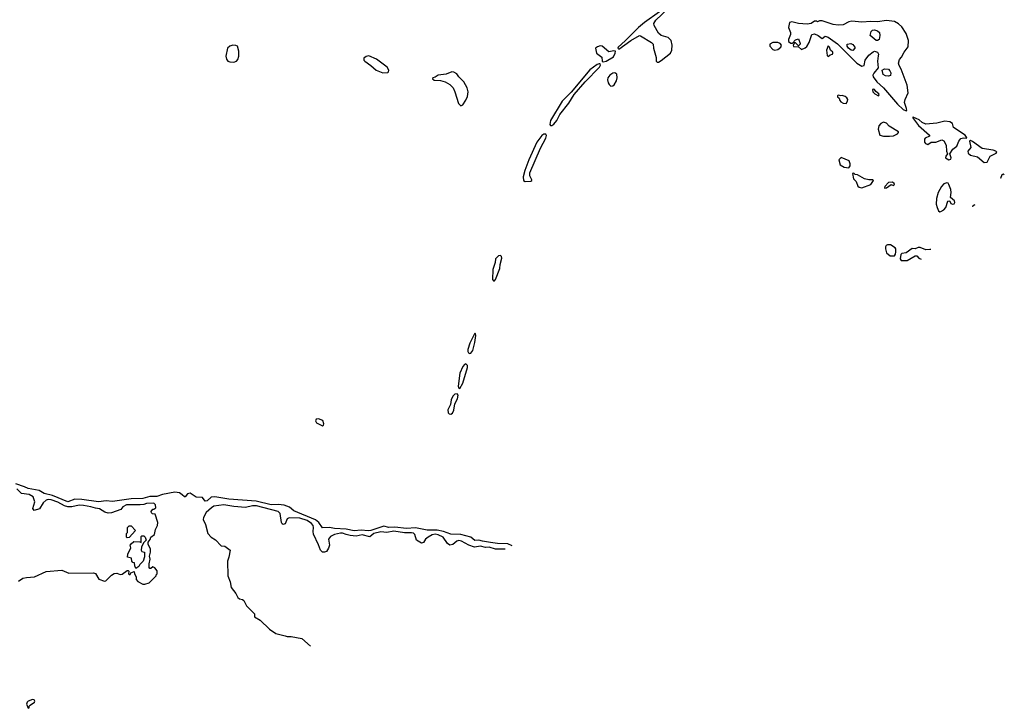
# Model space of a CAD drawing. Extents: x 2029662 to 2246637, y 225654 to 401419.
# Tile 290 of 349: x 2216878 to 2226848, y 234294 to 241264. Entities that reach past the tile are written whole.
import ezdxf

# ---------------------------------------------------------------- set-up
doc = ezdxf.new("R2010")
doc.units = 0

msp = doc.modelspace()

# ---------------------------------------------------------------- linework, layer by layer
at = {"layer": '0CON20XD'}
for points in [[(2223356, 241344), (2223204.2, 241235.8), (2223145, 241186.7), (2223008.9, 241051.1), (2222937.5, 240985), (2222936, 240975), (2222945, 240966), (2223065, 241054.4), (2223155, 241103.3), (2223165, 241102.5), (2223274.1, 241034.1), (2223291.2, 241015), (2223296.2, 240975), (2223323, 240883), (2223323.3, 240845), (2223333.9, 240833.9), (2223345, 240833.3)], [(2223345, 240833.3), (2223375, 240850), (2223468, 240925), (2223482, 240955), (2223485.8, 241005), (2223475, 241053.3), (2223444.3, 241084.3), (2223375, 241106), (2223347, 241127), (2223301.2, 241205), (2223298, 241225), (2223318.8, 241261.2), (2223443.9, 241376.1)], [(2225855, 240342.5), (2225860, 240345), (2225858.1, 240365), (2225836, 240425), (2225842.7, 240457.3), (2225873.6, 240523.6), (2225865, 240600), (2225805, 240762.5), (2225781.9, 240801.9), (2225777.1, 240825), (2225787.5, 240862.5), (2225808, 240885), (2225834.2, 240935), (2225875, 240991.2), (2225876.7, 241055), (2225855.5, 241125), (2225811.1, 241191.1), (2225775, 241222.9), (2225734.5, 241244.5), (2225655, 241256.7), (2225565, 241241.4), (2225495, 241245.7), (2225405, 241238.6), (2225305, 241249.4), (2225275, 241241.4), (2225217, 241213), (2225165, 241210), (2225113.9, 241216.1), (2225005, 241252.5), (2224978.3, 241251.7), (2224955, 241242.5), (2224945, 241250), (2224925, 241250), (2224892.5, 241225), (2224852, 241218), (2224765, 241225.5), (2224695, 241241.1), (2224673.8, 241235), (2224664, 241185), (2224682.5, 241135), (2224682.5, 241115), (2224662.5, 241065), (2224663, 241043), (2224685, 241027.5), (2224701.7, 241028.3), (2224735, 241060), (2224765, 241070), (2224780, 241025), (2224780, 241015), (2224765, 241000), (2224735, 241030), (2224725, 241030), (2224710, 241005), (2224713, 240993), (2224765, 240990), (2224795, 240963.3), (2224830.7, 240979.3), (2224847.3, 240992.7), (2224871.2, 241035), (2224900, 241115), (2224925, 241122.5), (2224962.5, 241105), (2225005, 241073.3), (2225032.5, 241097.5), (2225065, 241086.2), (2225158.9, 241018.9), (2225354.6, 240824.7), (2225405, 240794), (2225428.8, 240801.2), (2225440, 240855), (2225476.1, 240903.9), (2225519.3, 240940.7), (2225535, 240946.2), (2225565, 240936.7), (2225573.8, 240915), (2225572, 240898), (2225563.3, 240845), (2225571.7, 240778.3), (2225526.4, 240723.6), (2225518, 240702), (2225520, 240685), (2225556.6, 240636.6), (2225623.1, 240575), (2225767.7, 240407.7), (2225825, 240355.8), (2225855, 240342.5)], [(2225565, 241052.5), (2225550, 241055), (2225490, 241105), (2225500, 241145), (2225515, 241160), (2225535, 241163.3), (2225565, 241153.3), (2225583.6, 241133.6), (2225586.7, 241105), (2225580, 241065), (2225565, 241052.5)], [(2219045, 240834), (2219074.1, 240845.9), (2219087.7, 240862.3), (2219095.9, 240894.1), (2219097.1, 240945), (2219083.3, 240995), (2219065, 241004), (2219035, 241006), (2219005, 240996.7), (2218982.7, 240977.3), (2218964.2, 240894.2), (2218972, 240865), (2218985.9, 240845.9), (2219005, 240836.2), (2219045, 240834)], [(2222785, 240836.7), (2222815, 240844.2), (2222891.2, 240888.8), (2222909.2, 240925), (2222910, 240945), (2222895, 240950.8), (2222845, 240940), (2222775, 240997.5), (2222755, 241000.8), (2222728.8, 240991.2), (2222710, 240975), (2222717.5, 240925), (2222773.8, 240883.8), (2222776.2, 240846.2), (2222785, 240836.7)], [(2224525, 240956.7), (2224555, 240962.5), (2224586.7, 240985), (2224592.5, 241005), (2224580, 241025), (2224555, 241032.5), (2224505, 241033.3), (2224473.3, 241015), (2224473.3, 240995), (2224505, 240963.8), (2224525, 240956.7)], [(2225065, 240892.5), (2225085, 240910), (2225107.5, 240915), (2225112.5, 240925), (2225110, 240935), (2225087.5, 240955), (2225077.5, 240985), (2225065, 241000), (2225046.2, 240955), (2225053.1, 240903.1), (2225065, 240892.5)], [(2225315, 240953.3), (2225297.5, 240955), (2225270.8, 240975), (2225256.2, 240995), (2225257.5, 241015), (2225295, 241023.8), (2225313.9, 241013.9), (2225333.3, 240985), (2225333.3, 240975), (2225315, 240953.3)], [(2220555, 240727.7), (2220605, 240730.9), (2220613.6, 240736.4), (2220616.4, 240755), (2220599.5, 240785), (2220492.5, 240865), (2220413.1, 240896.9), (2220385, 240892), (2220362.5, 240875), (2220363.3, 240855), (2220373.3, 240845), (2220435, 240802), (2220488.8, 240755), (2220555, 240727.7)], [(2222265, 240192.1), (2222285, 240205.5), (2222317.3, 240245), (2222347.1, 240305), (2222439.5, 240420.5), (2222491.9, 240508.1), (2222603, 240637), (2222748.6, 240785), (2222758.8, 240805), (2222756, 240816), (2222745, 240818), (2222725, 240809.4), (2222652, 240758), (2222460.4, 240529.5), (2222369.9, 240440.1), (2222253.8, 240245), (2222245.5, 240205), (2222253.2, 240193.2), (2222265, 240192.1)], [(2221345, 240393.3), (2221365, 240403.3), (2221395, 240448.8), (2221412.8, 240487.2), (2221417.8, 240535), (2221407.8, 240575), (2221373.5, 240635), (2221323.1, 240685), (2221304.4, 240715), (2221275, 240732.7), (2221255, 240735.4), (2221197.9, 240712.1), (2221115, 240701.4), (2221085, 240681.2), (2221062.5, 240675), (2221057.5, 240665), (2221075, 240652.5), (2221138.3, 240648.3), (2221185, 240636.7), (2221235, 240608.8), (2221265.8, 240575), (2221285, 240533.3), (2221320, 240415), (2221345, 240393.3)], [(2222865, 240592.5), (2222885, 240593.3), (2222898, 240605), (2222920, 240645), (2222929.2, 240675), (2222923.8, 240713.8), (2222905, 240726.7), (2222885, 240723.3), (2222855, 240703.3), (2222834.3, 240675.7), (2222828.8, 240655), (2222836.1, 240626.1), (2222848.3, 240608.3), (2222865, 240592.5)], [(2225675, 240693.3), (2225645, 240697.5), (2225620.7, 240710.7), (2225610, 240755), (2225635, 240767.5), (2225675, 240762.5), (2225688.3, 240748.3), (2225697.5, 240725), (2225695, 240700), (2225675, 240693.3)], [(2225245, 240417.5), (2225261.7, 240438.3), (2225262.5, 240455), (2225253, 240473), (2225235, 240486.7), (2225206.4, 240496.4), (2225193.3, 240493.3), (2225165, 240500), (2225160, 240495), (2225160, 240485), (2225175, 240470), (2225181.2, 240445), (2225192.3, 240432.3), (2225215, 240420), (2225245, 240417.5)], [(2225575, 240493.8), (2225582.5, 240505), (2225576.7, 240515), (2225547.5, 240537.5), (2225535, 240557.5), (2225525, 240562.5), (2225515, 240557.5), (2225517.5, 240535), (2225537.5, 240515), (2225575, 240493.8)], [(2225685, 240083.8), (2225725, 240087.5), (2225765, 240107.5), (2225777, 240123), (2225775, 240130), (2225682.5, 240185), (2225655.9, 240215.9), (2225625, 240226.7), (2225596.4, 240213.6), (2225578.3, 240191.7), (2225570, 240155), (2225587, 240097), (2225623.9, 240083.9), (2225685, 240083.8)], [(2226285, 239846.2), (2226305, 239852.5), (2226310, 239865), (2226297.5, 239905), (2226327.5, 239955), (2226366.1, 239983.9), (2226389.2, 240035), (2226409.4, 240060.6), (2226435, 240069.4), (2226467.5, 240065), (2226466.7, 240075), (2226450, 240095), (2226335, 240173.3), (2226322, 240215), (2226295, 240230.6), (2226245, 240237.1), (2226165, 240216.7), (2226055, 240205.5), (2226015.6, 240225), (2225985, 240252.2), (2225925, 240277.5), (2225920, 240275), (2225979.4, 240195), (2226090, 240095), (2226090, 240085), (2226047.5, 240065), (2226040, 240055), (2226041.2, 240025), (2226050.4, 240010.4), (2226075, 240002.5), (2226105.9, 240024.1), (2226155, 240024), (2226215, 240046.7), (2226235, 240037.5), (2226260, 239995), (2226262.5, 239935), (2226272.5, 239905), (2226256.4, 239883.6), (2226253.8, 239865), (2226285, 239846.2)], [(2221995.4, 239625.4), (2222055, 239631.3), (2222064.2, 239635), (2222065.4, 239645), (2222042.8, 239682.8), (2222045, 239714.3), (2222151.8, 239965), (2222205.9, 240065), (2222212, 240092), (2222205, 240106.7), (2222185, 240105.4), (2222165, 240092.3), (2222115.3, 240025), (2222033.4, 239846.6), (2221992.5, 239737.5), (2221977, 239675), (2221979.4, 239635), (2221995.4, 239625.4)], [(2226645, 239820), (2226675, 239823.3), (2226705, 239882.5), (2226766.7, 239915), (2226773.8, 239925), (2226763.8, 239935), (2226735.3, 239945.3), (2226625, 239960), (2226525, 240033.1), (2226505, 240040), (2226494.3, 240035.7), (2226508, 239972), (2226480, 239935), (2226482.7, 239912.7), (2226504.1, 239894.1), (2226575, 239876.7), (2226645, 239820)], [(2225275, 239763.3), (2225286.4, 239783.6), (2225287.5, 239805), (2225276.1, 239836.1), (2225195, 239870), (2225172.5, 239845), (2225187.5, 239795), (2225225, 239772.5), (2225275, 239763.3)], [(2225405, 239563.3), (2225495, 239597.5), (2225522.5, 239635), (2225517.5, 239645), (2225475, 239642.5), (2225433, 239653), (2225360, 239695), (2225338.3, 239698.3), (2225325, 239710), (2225311.7, 239708.3), (2225322.5, 239655), (2225347, 239627), (2225365, 239580), (2225378.3, 239568.3), (2225405, 239563.3)], [(2226848, 239695.7), (2226835, 239700), (2226823.3, 239695), (2226808.3, 239658.3), (2226809.9, 239656.9)], [(2225635, 239560), (2225655, 239562.5), (2225703, 239597), (2225725, 239586.7), (2225730.7, 239589.3), (2225736.7, 239595), (2225732.5, 239605), (2225715, 239620), (2225675, 239616.2), (2225636.7, 239575), (2225635, 239560)], [(2226195, 239320), (2226205, 239322.5), (2226235, 239340), (2226256.1, 239363.9), (2226275, 239427.5), (2226285, 239432.5), (2226295, 239427.5), (2226306.7, 239405), (2226325, 239396), (2226338.9, 239401.1), (2226346.2, 239415), (2226342, 239432), (2226303.3, 239465), (2226310, 239515), (2226306.2, 239545), (2226286.1, 239596.1), (2226278, 239608), (2226265, 239613.3), (2226236.4, 239603.6), (2226212.5, 239575), (2226176.7, 239515), (2226160, 239455), (2226156.4, 239396.4), (2226166.7, 239365), (2226180.7, 239330.7), (2226195, 239320)], [(2226548.9, 239391.5), (2226541.7, 239388.3), (2226526.7, 239375), (2226527.2, 239369.5)], [(2225692.7, 238872.7), (2225735, 238873.8), (2225747.7, 238892.3), (2225751.2, 238915), (2225748, 238945), (2225741.2, 238955), (2225695, 238986.2), (2225665, 238986.7), (2225650.7, 238979.3), (2225643.6, 238966.4), (2225643.6, 238946.4), (2225656.7, 238905), (2225692.7, 238872.7)], [(2226104, 238939.2), (2226095, 238936.9), (2226055, 238936.5), (2225995, 238960), (2225975, 238958.5), (2225945, 238945.7), (2225915, 238949.2), (2225855, 238905.4), (2225810.9, 238899.1), (2225800.8, 238889.2), (2225792.2, 238845), (2225805, 238828.1), (2225865, 238825.5), (2225945, 238872.5), (2225963, 238873), (2225981.2, 238851.2), (2226005.2, 238838.8)], [(2221685, 238620), (2221697, 238635), (2221741.2, 238745), (2221744.4, 238785), (2221761.5, 238851.5), (2221757.6, 238867.6), (2221745, 238876.8), (2221725, 238872.5), (2221697.1, 238845), (2221692.2, 238805), (2221670.2, 238735), (2221665.3, 238635.3), (2221675, 238621.2), (2221685, 238620)], [(2221435, 237885.3), (2221445, 237889.1), (2221465, 237916.7), (2221487.7, 237997.7), (2221498, 238068), (2221495, 238084), (2221485, 238090), (2221435, 237990.5), (2221415.6, 237925), (2221414.8, 237904.8), (2221421.3, 237891.3), (2221435, 237885.3)], [(2221335, 237530.6), (2221363.8, 237583.8), (2221411.6, 237745), (2221412.9, 237765), (2221395, 237779.7), (2221381.3, 237775), (2221365.2, 237755), (2221333.4, 237686.6), (2221319.2, 237555), (2221323.3, 237533.3), (2221335, 237530.6)], [(2221245, 237270.5), (2221258.9, 237281.1), (2221275, 237312.9), (2221283, 237377), (2221311, 237425), (2221317, 237465), (2221307, 237477), (2221285, 237475.3), (2221264.4, 237455), (2221247.3, 237415), (2221239.1, 237370.9), (2221214.6, 237315), (2221214.9, 237284.9), (2221225, 237274.8), (2221245, 237270.5)], [(2219945, 237152.9), (2219955, 237161.2), (2219958.5, 237175), (2219946, 237206), (2219905, 237224.5), (2219880.3, 237219.7), (2219874.4, 237205), (2219883.4, 237183.4), (2219945, 237152.9)], [(2221864.6, 235939.1), (2221819.6, 235959.6), (2221715, 235963.1), (2221644.1, 235974.1), (2221565, 235984.5), (2221525.8, 235995.8), (2221485, 235992.8), (2221445, 236025.6), (2221344.7, 236054.7), (2221245, 236058), (2221168.2, 236085), (2221105, 236097.8), (2221005, 236097.3), (2220885, 236119.8), (2220795, 236113.6), (2220677.6, 236127.6), (2220615, 236123.1), (2220565, 236138.6), (2220435, 236094.1), (2220405, 236089.6), (2220335, 236096.1), (2220265, 236091), (2220185, 236108.5), (2220067, 236113), (2220015, 236123.6), (2219945, 236119.5), (2219906.4, 236176.4), (2219873.1, 236203.1), (2219655, 236293.2), (2219609.7, 236329.7), (2219555, 236351), (2219495, 236357.8), (2219425.4, 236354.6), (2219270.8, 236390.8), (2218995, 236410.2), (2218855, 236435.5), (2218815, 236431.8), (2218777.8, 236395), (2218755, 236390), (2218727.7, 236427.7), (2218665, 236430), (2218605, 236471.3), (2218575.9, 236464.1), (2218555, 236434.5), (2218545, 236433.3), (2218523.7, 236453.7), (2218495, 236473.9), (2218449.3, 236480.7), (2218325, 236457.8), (2218265, 236439.1), (2218195, 236436.6), (2218125, 236418), (2218005, 236415.5), (2217817.9, 236387.9), (2217755, 236393.7), (2217675, 236384.8), (2217507.7, 236407.7), (2217435, 236409.6), (2217365, 236385.2), (2217208.8, 236448.8), (2217125, 236469.7), (2217075, 236498.4), (2216965, 236518.7), (2216925, 236536.2), (2216838.9, 236565)], [(2216865, 235580), (2216908.3, 235611.7), (2216948.3, 235618.3), (2217026.4, 235623.6), (2217145, 235677.5), (2217305, 235692.5), (2217375, 235662.5), (2217626.4, 235666.4), (2217645, 235657.5), (2217680.7, 235600.7), (2217735, 235580), (2217750, 235585), (2217807, 235643), (2217835, 235657.5), (2217861.7, 235661.7), (2217895, 235647.5), (2217915, 235653.3), (2217965, 235690), (2217975, 235690), (2217981.7, 235681.7), (2217980, 235655), (2217985, 235650), (2217995, 235650), (2218003, 235667), (2218038.3, 235678.3), (2218040, 235655), (2218057.5, 235625), (2218058.3, 235598.3), (2218075, 235577.5), (2218125, 235550), (2218145, 235550), (2218190, 235565), (2218260, 235635), (2218260, 235645), (2218270, 235655), (2218270, 235685), (2218246.4, 235716.4), (2218227, 235727), (2218205, 235710), (2218195, 235710), (2218188.3, 235718.3), (2218187.5, 235755), (2218198.8, 235805), (2218192.5, 235835), (2218202.5, 235875), (2218202.5, 235905), (2218177.5, 235955), (2218177.5, 235975), (2218198.3, 236001.7), (2218206.7, 236025), (2218243.3, 236055), (2218253.3, 236105), (2218273.8, 236145), (2218275.9, 236174.1), (2218248.3, 236258.3), (2218223, 236263), (2218211.7, 236271.7), (2218207.5, 236285), (2218225, 236310), (2218235, 236310), (2218257.5, 236325), (2218253.3, 236355), (2218235, 236368.9), (2218162.5, 236367.5), (2218133.2, 236356.8), (2218097, 236353), (2217960, 236355), (2217921.1, 236335), (2217903, 236307), (2217806.2, 236273.8), (2217775, 236268.9), (2217740.6, 236280.6), (2217685, 236314.6), (2217645, 236318.4), (2217599.2, 236335), (2217525, 236348.2), (2217480.2, 236349.8), (2217405, 236333), (2217365, 236331.9), (2217332, 236342), (2217265, 236379.7), (2217195, 236403.2), (2217165, 236406.6), (2217145, 236400.7), (2217116.4, 236375), (2217078, 236312), (2217025, 236296.9), (2217010.8, 236315), (2217030.3, 236385), (2217013.6, 236435), (2216975, 236459.6), (2216895, 236467), (2216847.9, 236515)], [(2221793.4, 235904.5), (2221695, 235906.3), (2221632.5, 235925), (2221595, 235921.5), (2221545, 235936.2), (2221484, 235924), (2221425, 235944.2), (2221350.6, 235985), (2221325, 235992.6), (2221302.7, 235987.3), (2221265, 235952.8), (2221235, 235946.3), (2221210.9, 235960.9), (2221165, 236025.6), (2221115, 236050.3), (2221085, 236057.6), (2221055, 236051.7), (2221012.6, 236027.4), (2220986.4, 236005), (2220966, 235974), (2220945, 235967.1), (2220895.2, 235995.2), (2220879.6, 236055), (2220866.5, 236066.5), (2220845, 236070.6), (2220775, 236069.7), (2220665, 236087.9), (2220595.2, 236074.8), (2220535, 236081.8), (2220465, 236062.8), (2220425, 236031), (2220345, 236050.7), (2220285, 236037.9), (2220225, 236042.3), (2220184.4, 236054.4), (2220145, 236067.3), (2220125, 236067), (2220065, 236052.1), (2220025, 236033), (2220005.2, 236005), (2220013.5, 235945), (2220004.4, 235915), (2219985, 235882.8), (2219965, 235873.2), (2219945, 235873.2), (2219924.3, 235894.3), (2219905, 235950), (2219854.2, 236055.8), (2219849.3, 236085), (2219854.5, 236125), (2219849.3, 236145), (2219833.5, 236165), (2219787.5, 236195), (2219715, 236218.8), (2219606.8, 236223.2), (2219585, 236210.6), (2219565, 236162.7), (2219545, 236155.4), (2219535, 236160.5), (2219528.4, 236175), (2219515.4, 236265), (2219496, 236286), (2219275, 236345.1), (2219235, 236345.2), (2219165, 236327.7), (2219047.1, 236337.1), (2218945, 236354.8), (2218845, 236338.8), (2218820, 236325), (2218766.4, 236275), (2218737.5, 236225), (2218734.3, 236205), (2218758.8, 236155), (2218784.1, 236064.1), (2218817.5, 236025), (2218859.6, 235999.6), (2218919.6, 235939.6), (2218956.1, 235936.1), (2219010, 235895), (2218996.7, 235825), (2218982, 235785), (2218985.7, 235635), (2219008.1, 235575), (2219018.1, 235518.1), (2219066.7, 235455), (2219086.4, 235416.4), (2219105, 235402.5), (2219135, 235396.7), (2219147.5, 235385), (2219175, 235330), (2219255, 235250), (2219255, 235220), (2219312.5, 235185), (2219406.7, 235095), (2219471.3, 235051.3), (2219565, 235027.5), (2219585, 235020), (2219628.3, 235021.7), (2219735, 235002), (2219820.9, 234924.4)], [(2217965, 236020), (2217960, 236025), (2217960, 236065), (2217970, 236075), (2217970, 236125), (2217985, 236140), (2218005, 236140), (2218050, 236095), (2217985, 236022.5), (2217965, 236020)], [(2218055, 235710), (2218043.3, 235735), (2218040, 235765), (2218025, 235770), (2218013, 235783), (2218010, 235815), (2217970, 235825), (2217972.5, 235855), (2218001.7, 235918.3), (2217997.5, 235945), (2218005, 235960), (2218035, 235982.5), (2218095, 235980), (2218108.3, 235971.7), (2218108.3, 236031.7), (2218115, 236040), (2218135, 236040), (2218150, 236025), (2218160, 235995), (2218131.7, 235968.3), (2218112.5, 235925), (2218107.5, 235895), (2218115, 235880), (2218140, 235875), (2218141.7, 235828.3), (2218127.5, 235785), (2218095, 235750), (2218085, 235730), (2218055, 235710)], [(2216965, 234294.2), (2216975, 234300), (2216972.5, 234315), (2216982.5, 234325), (2217026.2, 234355), (2217032, 234365), (2217025, 234380), (2217007.7, 234382.3), (2216965, 234365.7), (2216952.5, 234355), (2216946.2, 234335), (2216965, 234294.2)]]:
    msp.add_lwpolyline(points, dxfattribs=at)

doc.saveas('drawing.dxf')
